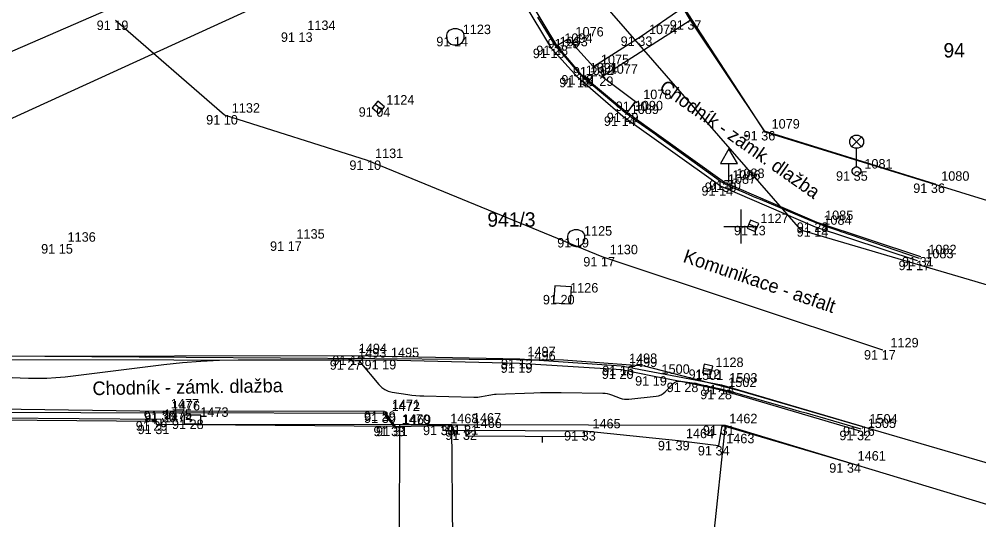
# Model space of a CAD drawing. Extents: x -711081 to -709338, y -1025122 to -1024092.
# Drawn here: x -710971.31 to -710942.97, y -1025058.66 to -1025043.88 of the extents above; entities that cross this region are included whole.
import ezdxf

# ---------------------------------------------------------------- set-up
doc = ezdxf.new("R2010")
doc.units = 0
for name, color, linetype in [('Ex_Minor Contours', 7, 'Continuous'), ('Z_body', 7, 'Continuous'), ('Z_body_cisla', 7, 'Continuous'), ('Z_body_vysky_redukovane', 7, 'Continuous'), ('Z_budova', 7, 'Continuous'), ('Z_chodnik', 7, 'Continuous'), ('Z_dopravni_znacky', 7, 'Continuous'), ('Z_hektometricka_sit', 7, 'Continuous'), ('Z_katastr_cisla_pozemkova', 7, 'Continuous'), ('Z_katastr_cisla_stavebni', 7, 'Continuous'), ('Z_katastr_hranice', 7, 'Continuous'), ('Z_katastr_vnitrni_kresba', 7, 'Continuous'), ('Z_komunikace', 7, 'Continuous'), ('Z_komunikace_osa', 7, 'Continuous'), ('Z_obruba', 7, 'Continuous'), ('Z_pilire', 7, 'Continuous'), ('Z_ploty', 7, 'Continuous'), ('Z_ploty_znacky', 7, 'Continuous'), ('Z_popisy', 7, 'Continuous'), ('Z_rozhranni', 7, 'Continuous'), ('Z_site_kanalizace_znaky', 7, 'Continuous'), ('Z_site_nerozlisene_znaky', 7, 'Continuous'), ('Z_site_vo_znaky', 7, 'Continuous'), ('Z_vdz25_prerusovana', 7, 'Continuous'), ('Z_vstupy', 7, 'Continuous')]:
    doc.layers.add(name, color=color, linetype=linetype)

# ---------------------------------------------------------------- blocks, each defined once
blk = doc.blocks.new('POINT_DISPLAY')
blk.add_line((0, 0), (0, 0))
blk = doc.blocks.new('Z666')
for p, q in [((-0.25, 0.13), (-0.25, -0.13)), ((0.25, 0.13), (-0.25, 0.13)), ((0.25, -0.13), (0.25, 0.13)), ((-0.25, -0.13), (0.25, -0.13))]:
    blk.add_line(p, q)
blk = doc.blocks.new('Z210')
blk.add_line((0, 0), (0, 0.17))
blk = doc.blocks.new('Z34')
for p, q in [((-0.2, 0.93), (-0.15, 1.02)), ((-0.2, 0.82), (-0.2, 0.93)), ((-0.15, 1.02), (-0.05, 1.07)), ((0.15, 0.72), (-0.15, 1.02)), ((0.15, 1.02), (-0.15, 0.72)), ((-0.05, 1.07), (0.05, 1.07)), ((0.05, 1.07), (0.15, 1.02)), ((0.15, 1.02), (0.2, 0.93)), ((0.2, 0.93), (0.2, 0.82)), ((-0.15, 0.72), (-0.2, 0.82)), ((-0.05, 0.68), (-0.15, 0.72)), ((0.05, 0.68), (-0.05, 0.68)), ((0, 0.13), (0, 0.68)), ((0.15, 0.72), (0.05, 0.68)), ((0.2, 0.82), (0.15, 0.72)), ((-0.13, 0.03), (-0.1, 0.08)), ((-0.13, -0.03), (-0.13, 0.03)), ((-0.1, 0.08), (-0.08, 0.1)), ((-0.08, 0.1), (-0.03, 0.13)), ((-0.03, 0.13), (0.03, 0.13)), ((0.03, 0.13), (0.08, 0.1)), ((0.08, 0.1), (0.1, 0.08)), ((0.1, 0.08), (0.13, 0.03)), ((0.13, 0.03), (0.13, -0.03)), ((-0.1, -0.08), (-0.13, -0.03)), ((-0.08, -0.1), (-0.1, -0.08)), ((-0.03, -0.13), (-0.08, -0.1)), ((0.03, -0.13), (-0.03, -0.13)), ((0.08, -0.1), (0.03, -0.13)), ((0.1, -0.08), (0.08, -0.1)), ((0.13, -0.03), (0.1, -0.08))]:
    blk.add_line(p, q)
blk = doc.blocks.new('Z620')
for p, q in [((-0.25, 0.05), (-0.23, 0.13)), ((-0.25, -0.05), (-0.25, 0.05)), ((-0.23, 0.13), (-0.17, 0.2)), ((-0.17, 0.2), (-0.05, 0.25)), ((-0.05, 0.25), (0.05, 0.25)), ((0.05, 0.25), (0.17, 0.2)), ((0.17, 0.2), (0.23, 0.13)), ((0.23, 0.13), (0.25, 0.05)), ((0.25, 0.05), (0.25, -0.05)), ((-0.2, -0.17), (-0.25, -0.05)), ((-0.13, -0.23), (-0.2, -0.17)), ((-0.05, -0.25), (-0.13, -0.23)), ((0.05, -0.25), (-0.05, -0.25)), ((0.13, -0.23), (0.05, -0.25)), ((0.2, -0.17), (0.13, -0.23)), ((0.25, -0.05), (0.2, -0.17))]:
    blk.add_line(p, q)
blk = doc.blocks.new('Z46260')
for p, q in [((0.13, 0.13), (-0.13, 0.13)), ((-0.13, 0.13), (-0.13, -0.13)), ((0.13, 0), (-0.13, 0)), ((0.13, -0.13), (0.13, 0.13)), ((-0.13, -0.13), (0.13, -0.13))]:
    blk.add_line(p, q)
blk = doc.blocks.new('Z608')
for p, q in [((0.25, 0.25), (-0.25, 0.25)), ((-0.25, 0.25), (-0.25, -0.25)), ((0.25, -0.25), (0.25, 0.25)), ((-0.25, -0.25), (0.25, -0.25))]:
    blk.add_line(p, q)
blk = doc.blocks.new('Z527')
for p, q in [((0, 0.93), (-0.25, 0.5)), ((0.25, 0.5), (0, 0.93)), ((-0.25, 0.5), (0.25, 0.5)), ((0, 0), (0, 0.5)), ((-0.13, 0), (0.13, 0))]:
    blk.add_line(p, q)

msp = doc.modelspace()

# ---------------------------------------------------------------- linework, layer by layer
at = {"layer": 'Ex_Minor Contours'}
for points in [[(-710944.723, -1025050.947), (-710946.728, -1025050.258), (-710946.831, -1025050.223), (-710946.933, -1025050.188), (-710947.035, -1025050.153), (-710947.137, -1025050.119), (-710947.546, -1025049.98), (-710947.648, -1025049.944), (-710947.749, -1025049.906), (-710947.85, -1025049.867), (-710947.95, -1025049.826), (-710949.419, -1025049.205), (-710949.529, -1025049.159), (-710949.639, -1025049.112), (-710949.749, -1025049.065), (-710949.859, -1025049.018), (-710950.298, -1025048.829), (-710950.406, -1025048.779), (-710950.511, -1025048.723), (-710950.613, -1025048.662), (-710950.711, -1025048.594), (-710952.425, -1025047.357), (-710952.521, -1025047.288), (-710952.617, -1025047.219), (-710952.713, -1025047.15), (-710952.809, -1025047.081), (-710953.193, -1025046.807), (-710953.288, -1025046.737), (-710953.382, -1025046.666), (-710953.474, -1025046.593), (-710953.565, -1025046.518), (-710954.359, -1025045.851), (-710954.395, -1025045.821), (-710954.43, -1025045.791), (-710954.466, -1025045.761), (-710954.501, -1025045.73), (-710954.641, -1025045.607), (-710954.675, -1025045.575), (-710954.708, -1025045.543), (-710954.74, -1025045.509), (-710954.771, -1025045.474), (-710955.276, -1025044.88), (-710955.294, -1025044.859), (-710955.313, -1025044.839), (-710955.331, -1025044.819), (-710955.35, -1025044.799), (-710955.426, -1025044.72), (-710955.445, -1025044.7), (-710955.462, -1025044.679), (-710955.478, -1025044.657), (-710955.493, -1025044.634), (-710955.99, -1025043.822)], [(-710972.5, -1025054.417), (-710971.036, -1025054.478), (-710970.765, -1025054.483), (-710970.495, -1025054.478), (-710970.225, -1025054.461), (-710969.955, -1025054.434), (-710967.038, -1025054.076), (-710966.489, -1025054.017), (-710965.94, -1025053.975), (-710965.389, -1025053.949), (-710964.838, -1025053.939), (-710961.586, -1025053.93), (-710961.556, -1025053.93), (-710961.526, -1025053.931), (-710961.496, -1025053.932), (-710961.466, -1025053.934), (-710961.345, -1025053.943), (-710961.316, -1025053.948), (-710961.29, -1025053.958), (-710961.267, -1025053.973), (-710961.246, -1025053.994), (-710960.684, -1025054.67), (-710960.603, -1025054.752), (-710960.511, -1025054.816), (-710960.41, -1025054.861), (-710960.298, -1025054.889), (-710959.83, -1025054.962), (-710959.712, -1025054.978), (-710959.595, -1025054.991), (-710959.477, -1025054.999), (-710959.359, -1025055.004), (-710957.88, -1025055.041), (-710957.824, -1025055.041), (-710957.769, -1025055.037), (-710957.714, -1025055.031), (-710957.659, -1025055.021), (-710957.44, -1025054.977), (-710957.385, -1025054.967), (-710957.329, -1025054.96), (-710957.274, -1025054.954), (-710957.218, -1025054.951), (-710956.113, -1025054.912), (-710955.91, -1025054.906), (-710955.707, -1025054.902), (-710955.504, -1025054.901), (-710955.301, -1025054.902), (-710954.073, -1025054.918), (-710954.007, -1025054.922), (-710953.942, -1025054.932), (-710953.877, -1025054.947), (-710953.814, -1025054.969), (-710953.564, -1025055.066), (-710953.501, -1025055.086), (-710953.437, -1025055.098), (-710953.371, -1025055.103), (-710953.305, -1025055.099), (-710952.499, -1025055.01), (-710952.425, -1025054.996), (-710952.355, -1025054.969), (-710952.292, -1025054.931), (-710952.235, -1025054.881), (-710952.003, -1025054.645), (-710951.952, -1025054.603), (-710951.897, -1025054.576), (-710951.836, -1025054.564), (-710951.771, -1025054.566), (-710951.499, -1025054.605), (-710951.432, -1025054.616), (-710951.364, -1025054.627), (-710951.297, -1025054.64), (-710951.229, -1025054.653), (-710950.78, -1025054.749), (-710950.683, -1025054.77), (-710950.587, -1025054.793), (-710950.49, -1025054.818), (-710950.394, -1025054.844), (-710948.475, -1025055.39), (-710948.273, -1025055.448), (-710948.071, -1025055.505), (-710947.868, -1025055.564), (-710947.666, -1025055.622), (-710946.454, -1025055.973)]]:
    msp.add_lwpolyline(points, dxfattribs=at)
at = {"layer": 'Z_budova'}
for p, q in [((-710951.71, -1025043.54), (-710951.49, -1025043.91)), ((-710951.49, -1025043.91), (-710949.31, -1025047.18)), ((-710949.31, -1025047.18), (-710944.3, -1025048.73)), ((-710972.48, -1025055.7), (-710967.26, -1025055.75)), ((-710967.25, -1025055.85), (-710967.26, -1025055.75)), ((-710960.24, -1025055.91), (-710967.25, -1025055.85)), ((-710960.21, -1025055.91), (-710960.24, -1025055.91)), ((-710950.56, -1025055.88), (-710950.66, -1025056.48)), ((-710946.78, -1025056.99), (-710950.56, -1025055.88)), ((-710950.66, -1025056.48), (-710951.84, -1025056.33))]:
    msp.add_line(p, q, dxfattribs=at)
at = {"layer": 'Z_chodnik'}
for p, q in [((-710972.87, -1025055.37), (-710967.05, -1025055.45)), ((-710960.52, -1025055.46), (-710967.05, -1025055.45)), ((-710960.52, -1025055.46), (-710960.21, -1025055.91))]:
    msp.add_line(p, q, dxfattribs=at)
at = {"layer": 'Z_hektometricka_sit'}
for p, q in [((-710950, -1025049.5), (-710950, -1025050.5)), ((-710950.5, -1025050), (-710949.5, -1025050))]:
    msp.add_line(p, q, dxfattribs=at)
at = {"layer": 'Z_katastr_hranice'}
for p, q in [((-710988.36, -1025054.5), (-710954.66, -1025039.09)), ((-710949.28, -1025047.22), (-710951.68, -1025043.52)), ((-710940.33, -1025049.98), (-710949.28, -1025047.22)), ((-710972.56, -1025055.64), (-710967.13, -1025055.69)), ((-710967.13, -1025055.69), (-710967.13, -1025055.84)), ((-710967.13, -1025055.84), (-710960.08, -1025055.85)), ((-710960.08, -1025055.85), (-710958.53, -1025055.85)), ((-710958.53, -1025055.85), (-710950.46, -1025055.87)), ((-710958.43, -1025069.77), (-710958.53, -1025055.85)), ((-710950.46, -1025055.87), (-710950.88, -1025059.82)), ((-710950.46, -1025055.87), (-710932.37, -1025061.34))]:
    msp.add_line(p, q, dxfattribs=at)
at = {"layer": 'Z_katastr_vnitrni_kresba'}
for p, q in [((-710955.32, -1025041.97), (-710948.24, -1025050.1)), ((-710948.24, -1025050.1), (-710921.8, -1025057.89)), ((-710982.39, -1025053.75), (-710955.23, -1025053.94)), ((-710955.23, -1025053.94), (-710952.85, -1025054.11)), ((-710952.85, -1025054.11), (-710950.12, -1025054.82)), ((-710950.12, -1025054.82), (-710923.17, -1025062.69)), ((-710960.08, -1025055.85), (-710960.11, -1025068.29))]:
    msp.add_line(p, q, dxfattribs=at)
at = {"layer": 'Z_komunikace'}
for p, q in [((-710955.58, -1025044.75), (-710956.43, -1025043.35)), ((-710954.8, -1025045.61), (-710955.58, -1025044.75)), ((-710953.48, -1025046.75), (-710954.8, -1025045.61)), ((-710950.6, -1025048.81), (-710953.48, -1025046.75)), ((-710947.79, -1025050.02), (-710950.6, -1025048.81)), ((-710944.78, -1025051.01), (-710947.79, -1025050.02)), ((-710973.56, -1025053.83), (-710961.5, -1025053.81)), ((-710961.5, -1025053.81), (-710956.52, -1025053.91)), ((-710956.52, -1025053.91), (-710953.53, -1025054.11)), ((-710953.53, -1025054.11), (-710950.57, -1025054.68)), ((-710950.57, -1025054.68), (-710946.42, -1025055.9))]:
    msp.add_line(p, q, dxfattribs=at)
at = {"layer": 'Z_komunikace_osa'}
for p, q in [((-710965.25, -1025046.71), (-710968.46, -1025043.92)), ((-710961.02, -1025048.05), (-710965.25, -1025046.71)), ((-710954.09, -1025050.9), (-710961.02, -1025048.05)), ((-710945.8, -1025053.65), (-710954.09, -1025050.9))]:
    msp.add_line(p, q, dxfattribs=at)
at = {"layer": 'Z_obruba'}
for p, q in [((-710955.43, -1025044.66), (-710956.24, -1025043.31)), ((-710954.69, -1025045.53), (-710955.43, -1025044.66)), ((-710953.35, -1025046.64), (-710954.69, -1025045.53)), ((-710950.48, -1025048.7), (-710953.35, -1025046.64)), ((-710947.74, -1025049.88), (-710950.48, -1025048.7)), ((-710944.68, -1025050.9), (-710947.74, -1025049.88)), ((-710972.56, -1025053.93), (-710961.53, -1025053.95)), ((-710961.53, -1025053.95), (-710960.55, -1025053.94)), ((-710960.55, -1025053.94), (-710956.53, -1025054.04)), ((-710956.53, -1025054.04), (-710953.52, -1025054.22)), ((-710953.52, -1025054.22), (-710952.56, -1025054.42)), ((-710952.56, -1025054.42), (-710951.58, -1025054.61)), ((-710951.58, -1025054.61), (-710950.59, -1025054.82)), ((-710950.59, -1025054.82), (-710946.48, -1025056.03)), ((-710972.79, -1025055.48), (-710967.03, -1025055.5)), ((-710960.54, -1025055.52), (-710967.03, -1025055.5)), ((-710960.54, -1025055.52), (-710960.24, -1025055.91))]:
    msp.add_line(p, q, dxfattribs=at)
at = {"layer": 'Z_ploty'}
for p, q in [((-710958.13, -1025055.87), (-710958.8, -1025055.88)), ((-710958.8, -1025055.88), (-710958.8, -1025056.03)), ((-710958.12, -1025056.02), (-710958.8, -1025056.03)), ((-710958.12, -1025056.02), (-710958.13, -1025055.87)), ((-710954.61, -1025056.04), (-710958.12, -1025056.02)), ((-710958.12, -1025056.02), (-710958.12, -1025056.19)), ((-710954.61, -1025056.21), (-710954.61, -1025056.04)), ((-710954.61, -1025056.21), (-710958.12, -1025056.19))]:
    msp.add_line(p, q, dxfattribs=at)
at = {"layer": 'Z_rozhranni'}
for p, q in [((-710951.71, -1025043.54), (-710952.94, -1025044.39)), ((-710954.09, -1025045.57), (-710951.49, -1025043.91)), ((-710952.94, -1025044.39), (-710954.35, -1025045.29)), ((-710955.43, -1025044.66), (-710955.1, -1025044.46)), ((-710954.35, -1025045.29), (-710955.1, -1025044.46)), ((-710954.09, -1025045.57), (-710953.11, -1025046.31)), ((-710953.35, -1025046.64), (-710953.11, -1025046.31))]:
    msp.add_line(p, q, dxfattribs=at)
at = {"layer": 'Z_vdz25_prerusovana'}
msp.add_line((-710975.95, -1025046.75), (-710967.91, -1025043.25), dxfattribs=at)
at = {"layer": 'Z_vstupy'}
for p, q in [((-710960.21, -1025055.91), (-710958.8, -1025055.88)), ((-710951.84, -1025056.33), (-710954.61, -1025056.04))]:
    msp.add_line(p, q, dxfattribs=at)

# ---------------------------------------------------------------- block references
at = {"layer": 'Z_body'}
for p in [(-710968.46, -1025043.92), (-710951.49, -1025043.91), (-710963.02, -1025044.27), (-710958.43, -1025044.4), (-710952.94, -1025044.39), (-710955.43, -1025044.66), (-710955.1, -1025044.46), (-710955.58, -1025044.75), (-710954.35, -1025045.29), (-710954.69, -1025045.53), (-710954.09, -1025045.57), (-710954.8, -1025045.61), (-710953.11, -1025046.31), (-710965.25, -1025046.71), (-710960.7, -1025046.48), (-710953.35, -1025046.64), (-710953.48, -1025046.75), (-710949.31, -1025047.18), (-710961.02, -1025048.05), (-710946.58, -1025048.37), (-710950.48, -1025048.7), (-710950.35, -1025048.64), (-710950.6, -1025048.81), (-710944.3, -1025048.73), (-710949.64, -1025049.98), (-710947.79, -1025050.02), (-710947.74, -1025049.88), (-710954.86, -1025050.34), (-710970.1, -1025050.52), (-710963.34, -1025050.44), (-710954.09, -1025050.9), (-710944.68, -1025050.9), (-710944.78, -1025051.01), (-710955.26, -1025052.02), (-710945.8, -1025053.65), (-710961.53, -1025053.95), (-710961.5, -1025053.81), (-710960.55, -1025053.94), (-710956.53, -1025054.04), (-710956.52, -1025053.91), (-710953.53, -1025054.11), (-710953.52, -1025054.22), (-710950.98, -1025054.22), (-710952.56, -1025054.42), (-710951.58, -1025054.61), (-710950.59, -1025054.82), (-710950.57, -1025054.68), (-710967.05, -1025055.45), (-710967.03, -1025055.5), (-710960.52, -1025055.46), (-710967.26, -1025055.75), (-710966.19, -1025055.7), (-710960.54, -1025055.52), (-710967.25, -1025055.85), (-710960.24, -1025055.91), (-710960.21, -1025055.91), (-710958.8, -1025055.88), (-710958.13, -1025055.87), (-710958.12, -1025056.02), (-710954.61, -1025056.04), (-710950.56, -1025055.88), (-710946.48, -1025056.03), (-710946.42, -1025055.9), (-710951.84, -1025056.33), (-710950.66, -1025056.48), (-710946.78, -1025056.99)]:
    msp.add_blockref('POINT_DISPLAY', p, dxfattribs=at)
at = {"layer": 'Z_dopravni_znacky'}
msp.add_blockref('Z527', (-710950.35, -1025048.64), dxfattribs=at)
at = {"layer": 'Z_pilire'}
msp.add_blockref('Z666', (-710966.19, -1025055.7), dxfattribs=at)
at = {"layer": 'Z_ploty_znacky'}
for p, rotation in [((-710958.46, -1025056.02), -179.40000000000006), ((-710955.86, -1025056.21), 179.7)]:
    msp.add_blockref('Z210', p, dxfattribs=dict(at, rotation=rotation))
at = {"layer": 'Z_site_kanalizace_znaky'}
for p in [(-710958.43, -1025044.4), (-710954.86, -1025050.34)]:
    msp.add_blockref('Z620', p, dxfattribs=at)
for p, rotation in [((-710960.7, -1025046.48), -39.60000000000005), ((-710949.64, -1025049.98), -23.399999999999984), ((-710950.98, -1025054.22), -11.7)]:
    msp.add_blockref('Z46260', p, dxfattribs=dict(at, rotation=rotation))
at = {"layer": 'Z_site_nerozlisene_znaky', "rotation": -3.600000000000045}
msp.add_blockref('Z608', (-710955.26, -1025052.02), dxfattribs=at)
at = {"layer": 'Z_site_vo_znaky'}
msp.add_blockref('Z34', (-710946.58, -1025048.37), dxfattribs=at)

# ---------------------------------------------------------------- texts
at = {"layer": 'Z_body_cisla'}
for s, p in [('1134', (-710962.8, -1025044.2)), ('1123', (-710958.21, -1025044.32)), ('1076', (-710954.88, -1025044.39)), ('1074', (-710952.71, -1025044.32)), ('1093', (-710955.35, -1025044.68)), ('1094', (-710955.21, -1025044.58)), ('1075', (-710954.13, -1025045.21)), ('1092', (-710954.58, -1025045.53)), ('1091', (-710954.46, -1025045.45)), ('1077', (-710953.87, -1025045.49)), ('1124', (-710960.47, -1025046.4)), ('1078', (-710952.88, -1025046.24)), ('1132', (-710965.03, -1025046.64)), ('1089', (-710953.25, -1025046.68)), ('1090', (-710953.13, -1025046.57)), ('1079', (-710949.09, -1025047.11)), ('1131', (-710960.8, -1025047.98)), ('1081', (-710946.35, -1025048.29)), ('1086', (-710950.25, -1025048.62)), ('1088', (-710950.13, -1025048.57)), ('1080', (-710944.08, -1025048.65)), ('1087', (-710950.38, -1025048.74)), ('1085', (-710947.51, -1025049.81)), ('1127', (-710949.42, -1025049.9)), ('1084', (-710947.56, -1025049.95)), ('1135', (-710963.12, -1025050.36)), ('1125', (-710954.63, -1025050.27)), ('1136', (-710969.88, -1025050.45)), ('1130', (-710953.87, -1025050.82)), ('1083', (-710944.55, -1025050.94)), ('1082', (-710944.46, -1025050.82)), ('1126', (-710955.04, -1025051.95)), ('1494', (-710961.28, -1025053.74)), ('1129', (-710945.58, -1025053.57)), ('1493', (-710961.3, -1025053.87)), ('1495', (-710960.33, -1025053.86)), ('1497', (-710956.3, -1025053.83)), ('1496', (-710956.3, -1025053.96)), ('1498', (-710953.3, -1025054.03)), ('1499', (-710953.3, -1025054.15)), ('1500', (-710952.34, -1025054.35)), ('1128', (-710950.75, -1025054.15)), ('1501', (-710951.35, -1025054.53)), ('1503', (-710950.34, -1025054.61)), ('1502', (-710950.37, -1025054.74)), ('1477', (-710966.83, -1025055.37)), ('1476', (-710966.8, -1025055.43)), ('1472', (-710960.31, -1025055.45)), ('1471', (-710960.3, -1025055.39)), ('1475', (-710967.04, -1025055.68)), ('1474', (-710967.03, -1025055.78)), ('1473', (-710965.96, -1025055.62)), ('1470', (-710960.01, -1025055.83)), ('1469', (-710959.98, -1025055.84)), ('1468', (-710958.58, -1025055.81)), ('1467', (-710957.91, -1025055.79)), ('1466', (-710957.89, -1025055.95)), ('1465', (-710954.38, -1025055.96)), ('1462', (-710950.34, -1025055.81)), ('1505', (-710946.25, -1025055.95)), ('1504', (-710946.2, -1025055.82)), ('1464', (-710951.62, -1025056.25)), ('1463', (-710950.43, -1025056.4)), ('1461', (-710946.55, -1025056.91))]:
    msp.add_text(s, height=0.28, dxfattribs=at).set_placement(p)
at = {"layer": 'Z_body_vysky_redukovane'}
for s, p in [('91 19', (-710969.02, -1025044.2)), ('91 37', (-710952.097, -1025044.19)), ('91 13', (-710963.58, -1025044.55)), ('91 14', (-710958.99, -1025044.68)), ('91 33', (-710953.547, -1025044.67)), ('91 28', (-710956.037, -1025044.94)), ('91 29', (-710955.707, -1025044.74)), ('91 15', (-710956.14, -1025045.03)), ('91 29', (-710954.957, -1025045.57)), ('91 28', (-710955.297, -1025045.81)), ('91 29', (-710954.697, -1025045.85)), ('91 12', (-710955.36, -1025045.89)), ('91 30', (-710953.693, -1025046.59)), ('91 10', (-710965.787, -1025046.99)), ('91 04', (-710961.283, -1025046.76)), ('91 29', (-710953.957, -1025046.92)), ('91 14', (-710954.04, -1025047.03)), ('91 36', (-710949.917, -1025047.46)), ('91 10', (-710961.557, -1025048.33)), ('91 35', (-710947.187, -1025048.65)), ('91 30', (-710951.063, -1025048.98)), ('91 30', (-710950.933, -1025048.92)), ('91 14', (-710951.16, -1025049.09)), ('91 36', (-710944.907, -1025049.01)), ('91 13', (-710950.2, -1025050.26)), ('91 14', (-710948.35, -1025050.3)), ('91 28', (-710948.347, -1025050.16)), ('91 19', (-710955.42, -1025050.62)), ('91 15', (-710970.66, -1025050.8)), ('91 17', (-710963.9, -1025050.72)), ('91 17', (-710954.65, -1025051.18)), ('91 31', (-710945.24, -1025051.18)), ('91 17', (-710945.34, -1025051.29)), ('91 20', (-710955.843, -1025052.3)), ('91 17', (-710946.36, -1025053.93)), ('91 27', (-710962.137, -1025054.23)), ('91 13', (-710962.06, -1025054.09)), ('91 19', (-710961.11, -1025054.22)), ('91 19', (-710957.09, -1025054.32)), ('91 13', (-710957.08, -1025054.19)), ('91 20', (-710954.103, -1025054.5)), ('91 16', (-710954.09, -1025054.39)), ('91 12', (-710951.54, -1025054.5)), ('91 19', (-710953.12, -1025054.7)), ('91 28', (-710952.187, -1025054.89)), ('91 28', (-710951.197, -1025055.1)), ('91 14', (-710951.13, -1025054.96)), ('91 30', (-710967.633, -1025055.73)), ('91 30', (-710967.613, -1025055.78)), ('91 29', (-710961.127, -1025055.74)), ('91 29', (-710967.867, -1025056.03)), ('91 28', (-710966.797, -1025055.98)), ('91 30', (-710961.123, -1025055.8)), ('91 31', (-710967.81, -1025056.13)), ('91 33', (-710960.847, -1025056.19)), ('91 31', (-710960.77, -1025056.19)), ('91 30', (-710959.383, -1025056.16)), ('91 32', (-710958.727, -1025056.3)), ('91 31', (-710958.69, -1025056.15)), ('91 33', (-710955.217, -1025056.32)), ('91 31', (-710951.12, -1025056.16)), ('91 32', (-710947.087, -1025056.31)), ('91 16', (-710946.98, -1025056.18)), ('91 39', (-710952.447, -1025056.61)), ('91 34', (-710951.267, -1025056.76)), ('91 34', (-710947.387, -1025057.27))]:
    msp.add_text(s, height=0.28, dxfattribs=at).set_placement(p)
at = {"layer": 'Z_katastr_cisla_pozemkova'}
msp.add_text('941/3', height=0.425, dxfattribs=at).set_placement((-710957.483, -1025050.007))
at = {"layer": 'Z_katastr_cisla_stavebni'}
msp.add_text('94', height=0.425, dxfattribs=at).set_placement((-710944.013, -1025045.01))
at = {"layer": 'Z_popisy'}
for s, rotation, p in [('Chodník - zámk. dlažba', 324.9, (-710952.44, -1025045.97)), ('Komunikace - asfalt', 341.1, (-710951.73, -1025051.04)), ('Chodník - zámk. dlažba', 0.9, (-710969.14, -1025054.98))]:
    msp.add_text(s, height=0.4, rotation=rotation, dxfattribs=at).set_placement(p)

doc.saveas('drawing.dxf')
